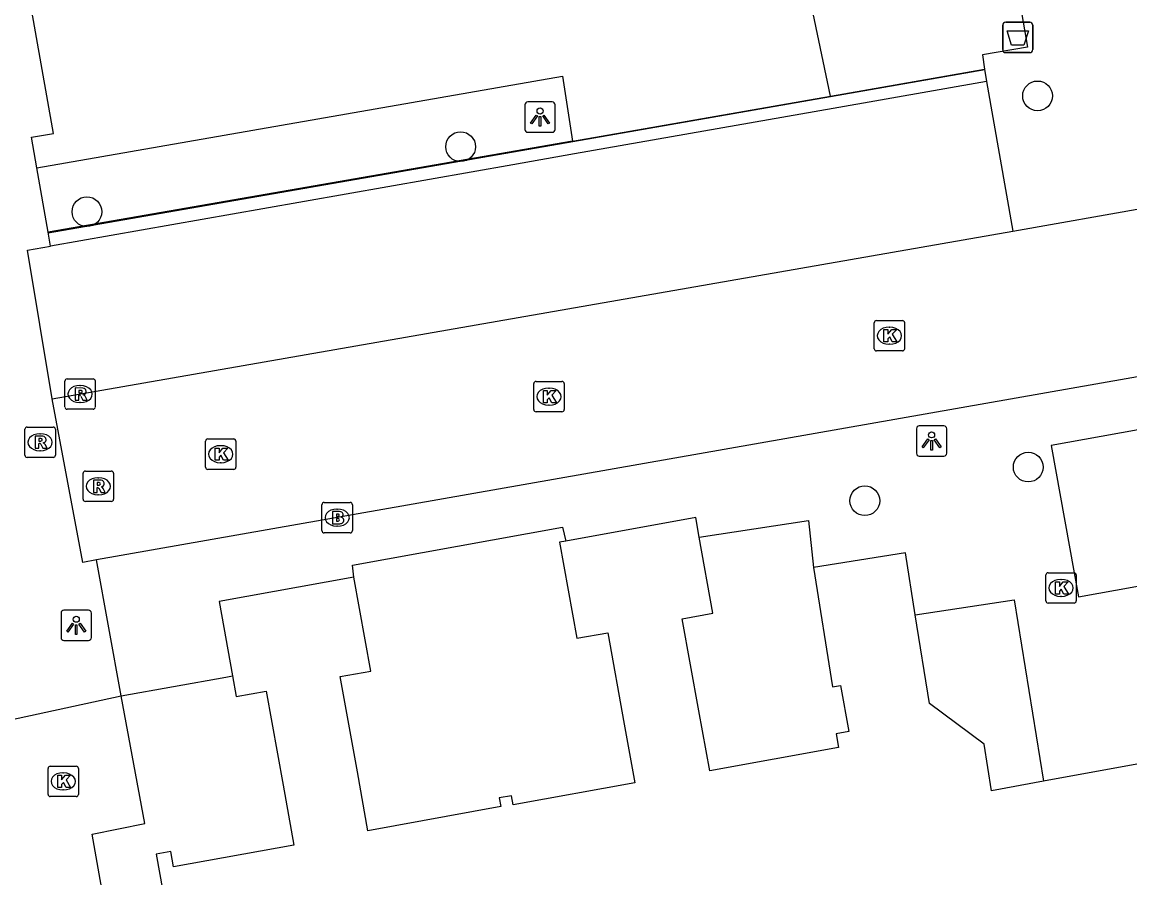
# Model space of a CAD drawing. Extents: x 157793 to 159380, y 380882 to 382313.
# Drawn here: x 158566.06 to 158602.49, y 381442.29 to 381470.42 of the extents above; entities that cross this region are included whole.
import ezdxf

# ---------------------------------------------------------------- set-up
doc = ezdxf.new("R2010")
doc.units = 0
for name, color, linetype in [('IMGEO_Afvalbak', 7, 'Continuous'), ('IMGEO_Boom', 7, 'Continuous'), ('IMGEO_Brandkraan', 7, 'Continuous'), ('IMGEO_Groenvoorziening', 7, 'Continuous'), ('IMGEO_Haag', 7, 'Continuous'), ('IMGEO_Hek', 7, 'Continuous'), ('IMGEO_Kolk', 7, 'Continuous'), ('IMGEO_Lichtpunt', 7, 'Continuous'), ('IMGEO_Pand', 7, 'Continuous'), ('IMGEO_Parkeervlak_open', 7, 'Continuous'), ('IMGEO_Rijbaan_lokaal_open', 7, 'Continuous'), ('IMGEO_Rioolput', 7, 'Continuous'), ('IMGEO_Voetpad_open', 7, 'Continuous')]:
    doc.layers.add(name, color=color, linetype=linetype)

msp = doc.modelspace()

# ---------------------------------------------------------------- linework, layer by layer
at = {"layer": 'IMGEO_Afvalbak'}
for p, q in [((158598.308, 381469.516), (158598.308, 381470.316)), ((158598.308, 381470.316), (158598.308, 381469.516)), ((158598.408, 381470.416), (158599.198, 381470.416)), ((158599.198, 381470.416), (158598.408, 381470.416)), ((158599.298, 381470.316), (158599.298, 381469.516)), ((158599.298, 381469.516), (158599.298, 381470.316)), ((158599.198, 381469.416), (158598.408, 381469.416)), ((158598.408, 381469.416), (158599.198, 381469.416))]:
    msp.add_line(p, q, dxfattribs=at)
msp.add_lwpolyline([(158598.451, 381470.13), (158599.155, 381470.13), (158599.006, 381469.66), (158598.6, 381469.66), (158598.451, 381470.13)], dxfattribs=at)
for centre, start, end in [((158598.408, 381470.316), 90, 180), ((158598.408, 381470.316), 90, 180), ((158599.198, 381470.316), 0, 90), ((158599.198, 381470.316), 360, 90), ((158598.408, 381469.516), 180, 270), ((158598.408, 381469.516), 180, 270), ((158599.198, 381469.516), 270, 0), ((158599.198, 381469.516), 270, 0)]:
    msp.add_arc(centre, 0.1, start, end, dxfattribs=at)
at = {"layer": 'IMGEO_Boom'}
for centre in [(158599.453, 381467.994), (158580.478, 381466.325), (158568.188, 381464.188), (158599.146, 381455.794), (158593.771, 381454.688)]:
    msp.add_circle(centre, 0.489, dxfattribs=at)
at = {"layer": 'IMGEO_Brandkraan'}
for p, q in [((158575.917, 381453.705), (158575.917, 381454.557)), ((158575.992, 381454.631), (158576.844, 381454.631)), ((158576.918, 381454.557), (158576.918, 381453.705)), ((158576.405, 381454.411), (158576.43, 381454.411)), ((158576.428, 381453.851), (158576.403, 381453.851)), ((158576.844, 381453.631), (158575.992, 381453.631))]:
    msp.add_line(p, q, dxfattribs=at)
for points in [[(158575.917, 381453.705), (158575.917, 381454.557)], [(158575.992, 381454.631), (158576.844, 381454.631)], [(158576.918, 381454.557), (158576.918, 381453.705)], [(158576.265, 381454.331), (158576.265, 381453.931), (158576.478, 381453.931)], [(158576.496, 381454.331), (158576.265, 381454.331)], [(158576.444, 381454.25), (158576.39, 381454.25), (158576.39, 381454.174)], [(158576.39, 381454.174), (158576.443, 381454.174)], [(158576.452, 381454.098), (158576.39, 381454.098), (158576.39, 381454.017)], [(158576.39, 381454.017), (158576.452, 381454.017)], [(158576.844, 381453.631), (158575.992, 381453.631)]]:
    msp.add_lwpolyline(points, dxfattribs=at)
for centre, radius, start, end in [((158575.994, 381454.555), 0.0765, 91.552, 178.448), ((158575.994, 381454.555), 0.0765, 91.552, 178.448), ((158576.842, 381454.555), 0.0765, 1.552, 88.448), ((158576.842, 381454.555), 0.0765, 1.552, 88.448), ((158576.445, 381454.212), 0.0379, 267.8285, 90.9355), ((158576.5, 381454.186), 0.145, 59.4692, 91.5367), ((158576.525, 381454.233), 0.0922, 285.5137, 58.1501), ((158576.453, 381454.057), 0.0404, 269.8759, 90.5077), ((158576.484, 381454.182), 0.251, 268.6676, 293.5347), ((158576.53, 381454.041), 0.105, 301.3115, 78.989), ((158575.994, 381453.707), 0.0765, 181.552, 268.448), ((158575.994, 381453.707), 0.0765, 181.552, 268.448), ((158576.842, 381453.707), 0.0765, 271.552, 358.448), ((158576.842, 381453.707), 0.0765, 271.552, 358.448)]:
    msp.add_arc(centre, radius, start, end, dxfattribs=at)
for centre, major_axis, ratio, start_param, end_param in [((158576.404, 381454.131), (-0.387, 0.002), 0.722429, 4.712389, 7.853982), ((158576.429, 381454.131), (-0.39, 0.002), 0.717154, 1.570796, 4.712389)]:
    msp.add_ellipse(centre, major_axis=major_axis, ratio=ratio, start_param=start_param, end_param=end_param, dxfattribs=at)
at = {"layer": 'IMGEO_Groenvoorziening'}
for points in [[(158592.642, 381467.987), (158591.977, 381471.188)], [(158566.541, 381465.631), (158583.831, 381468.646), (158584.161, 381466.508)]]:
    msp.add_lwpolyline(points, dxfattribs=at)
at = {"layer": 'IMGEO_Haag'}
for points in [[(158592.642, 381467.987), (158597.712, 381468.874)], [(158584.161, 381466.508), (158592.642, 381467.987)], [(158584.161, 381466.508), (158566.908, 381463.51)]]:
    msp.add_lwpolyline(points, dxfattribs=at)
at = {"layer": 'IMGEO_Hek'}
for points in [[(158592.644, 381467.971), (158597.714, 381468.858)], [(158584.163, 381466.492), (158592.644, 381467.971)], [(158566.91, 381463.494), (158584.163, 381466.492)]]:
    msp.add_lwpolyline(points, dxfattribs=at)
at = {"layer": 'IMGEO_Kolk'}
for p, q in [((158594.081, 381459.685), (158594.081, 381460.537)), ((158594.156, 381460.611), (158595.008, 381460.611)), ((158594.569, 381460.391), (158594.594, 381460.391)), ((158595.082, 381460.537), (158595.082, 381459.685)), ((158594.592, 381459.831), (158594.567, 381459.831)), ((158595.008, 381459.611), (158594.156, 381459.611)), ((158582.958, 381458.609), (158583.81, 381458.609)), ((158582.883, 381457.683), (158582.883, 381458.535)), ((158583.371, 381458.389), (158583.396, 381458.389)), ((158583.884, 381458.535), (158583.884, 381457.683)), ((158583.394, 381457.829), (158583.369, 381457.829)), ((158583.81, 381457.609), (158582.958, 381457.609)), ((158572.088, 381455.791), (158572.088, 381456.643)), ((158572.163, 381456.717), (158573.015, 381456.717)), ((158572.576, 381456.497), (158572.601, 381456.497)), ((158573.089, 381456.643), (158573.089, 381455.791)), ((158573.015, 381455.717), (158572.163, 381455.717)), ((158572.599, 381455.937), (158572.574, 381455.937)), ((158599.726, 381451.395), (158599.726, 381452.247)), ((158599.801, 381452.321), (158600.653, 381452.321)), ((158600.214, 381452.101), (158600.239, 381452.101)), ((158600.727, 381452.247), (158600.727, 381451.395)), ((158600.653, 381451.321), (158599.801, 381451.321)), ((158600.237, 381451.541), (158600.212, 381451.541)), ((158566.907, 381445.036), (158566.907, 381445.888)), ((158566.982, 381445.962), (158567.834, 381445.962)), ((158567.908, 381445.888), (158567.908, 381445.036)), ((158567.395, 381445.742), (158567.42, 381445.742)), ((158567.418, 381445.182), (158567.393, 381445.182)), ((158567.834, 381444.962), (158566.982, 381444.962))]:
    msp.add_line(p, q, dxfattribs=at)
for points in [[(158594.081, 381459.685), (158594.081, 381460.537)], [(158594.156, 381460.611), (158595.008, 381460.611)], [(158595.082, 381460.537), (158595.082, 381459.685)], [(158594.402, 381460.311), (158594.525, 381460.311), (158594.525, 381460.16), (158594.655, 381460.311), (158594.819, 381460.311), (158594.673, 381460.16), (158594.826, 381459.911), (158594.674, 381459.911), (158594.589, 381460.075), (158594.525, 381460.008), (158594.525, 381459.911), (158594.402, 381459.911), (158594.402, 381460.311)], [(158595.008, 381459.611), (158594.156, 381459.611)], [(158582.958, 381458.609), (158583.81, 381458.609)], [(158582.883, 381457.683), (158582.883, 381458.535)], [(158583.204, 381458.309), (158583.327, 381458.309), (158583.327, 381458.158), (158583.457, 381458.309), (158583.621, 381458.309), (158583.475, 381458.158), (158583.628, 381457.909), (158583.476, 381457.909), (158583.391, 381458.073), (158583.327, 381458.006), (158583.327, 381457.909), (158583.204, 381457.909), (158583.204, 381458.309)], [(158583.884, 381458.535), (158583.884, 381457.683)], [(158583.81, 381457.609), (158582.958, 381457.609)], [(158572.088, 381455.791), (158572.088, 381456.643)], [(158572.163, 381456.717), (158573.015, 381456.717)], [(158572.409, 381456.417), (158572.532, 381456.417), (158572.532, 381456.266), (158572.662, 381456.417), (158572.826, 381456.417), (158572.68, 381456.266), (158572.833, 381456.017), (158572.681, 381456.017), (158572.596, 381456.181), (158572.532, 381456.114), (158572.532, 381456.017), (158572.409, 381456.017), (158572.409, 381456.417)], [(158573.089, 381456.643), (158573.089, 381455.791)], [(158573.015, 381455.717), (158572.163, 381455.717)], [(158599.726, 381451.395), (158599.726, 381452.247)], [(158599.801, 381452.321), (158600.653, 381452.321)], [(158600.047, 381452.021), (158600.17, 381452.021), (158600.17, 381451.87), (158600.3, 381452.021), (158600.464, 381452.021), (158600.318, 381451.87), (158600.471, 381451.621), (158600.319, 381451.621), (158600.234, 381451.785), (158600.17, 381451.718), (158600.17, 381451.621), (158600.047, 381451.621), (158600.047, 381452.021)], [(158600.727, 381452.247), (158600.727, 381451.395)], [(158600.653, 381451.321), (158599.801, 381451.321)], [(158566.907, 381445.036), (158566.907, 381445.888)], [(158566.982, 381445.962), (158567.834, 381445.962)], [(158567.908, 381445.888), (158567.908, 381445.036)], [(158567.228, 381445.662), (158567.351, 381445.662), (158567.351, 381445.511), (158567.481, 381445.662), (158567.645, 381445.662), (158567.499, 381445.511), (158567.652, 381445.262), (158567.5, 381445.262), (158567.415, 381445.426), (158567.351, 381445.359), (158567.351, 381445.262), (158567.228, 381445.262), (158567.228, 381445.662)], [(158567.834, 381444.962), (158566.982, 381444.962)]]:
    msp.add_lwpolyline(points, dxfattribs=at)
for centre, start, end in [((158594.158, 381460.535), 91.552, 178.448), ((158594.158, 381460.535), 91.552, 178.448), ((158595.006, 381460.535), 1.552, 88.448), ((158595.006, 381460.535), 1.552, 88.448), ((158594.158, 381459.687), 181.552, 268.448), ((158594.158, 381459.687), 181.552, 268.448), ((158595.006, 381459.687), 271.552, 358.448), ((158595.006, 381459.687), 271.552, 358.448), ((158582.96, 381458.533), 91.552, 178.448), ((158582.96, 381458.533), 91.552, 178.448), ((158583.808, 381458.533), 1.552, 88.448), ((158583.808, 381458.533), 1.552, 88.448), ((158582.96, 381457.685), 181.552, 268.448), ((158582.96, 381457.685), 181.552, 268.448), ((158583.808, 381457.685), 271.552, 358.448), ((158583.808, 381457.685), 271.552, 358.448), ((158572.165, 381456.641), 91.552, 178.448), ((158572.165, 381456.641), 91.552, 178.448), ((158573.013, 381456.641), 1.552, 88.448), ((158573.013, 381456.641), 1.552, 88.448), ((158572.165, 381455.793), 181.552, 268.448), ((158572.165, 381455.793), 181.552, 268.448), ((158573.013, 381455.793), 271.552, 358.448), ((158573.013, 381455.793), 271.552, 358.448), ((158599.803, 381452.245), 91.552, 178.448), ((158599.803, 381452.245), 91.552, 178.448), ((158600.651, 381452.245), 1.552, 88.448), ((158600.651, 381452.245), 1.552, 88.448), ((158599.803, 381451.397), 181.552, 268.448), ((158599.803, 381451.397), 181.552, 268.448), ((158600.651, 381451.397), 271.552, 358.448), ((158600.651, 381451.397), 271.552, 358.448), ((158566.984, 381445.886), 91.552, 178.448), ((158566.984, 381445.886), 91.552, 178.448), ((158567.832, 381445.886), 1.552, 88.448), ((158567.832, 381445.886), 1.552, 88.448), ((158566.984, 381445.038), 181.552, 268.448), ((158566.984, 381445.038), 181.552, 268.448), ((158567.832, 381445.038), 271.552, 358.448), ((158567.832, 381445.038), 271.552, 358.448)]:
    msp.add_arc(centre, 0.0765, start, end, dxfattribs=at)
for centre, major_axis, ratio, start_param, end_param in [((158594.568, 381460.111), (-0.387, 0.002), 0.722429, 4.712389, 7.853982), ((158594.593, 381460.111), (-0.39, 0.002), 0.717154, 1.570796, 4.712389), ((158583.37, 381458.109), (-0.387, 0.002), 0.722429, 4.712389, 7.853982), ((158583.395, 381458.109), (-0.39, 0.002), 0.717154, 1.570796, 4.712389), ((158572.575, 381456.217), (-0.387, 0.002), 0.722429, 4.712389, 7.853982), ((158572.6, 381456.217), (-0.39, 0.002), 0.717154, 1.570796, 4.712389), ((158600.213, 381451.821), (-0.387, 0.002), 0.722429, 4.712389, 7.853982), ((158600.238, 381451.821), (-0.39, 0.002), 0.717154, 1.570796, 4.712389), ((158567.394, 381445.462), (-0.387, 0.002), 0.722429, 4.712389, 7.853982), ((158567.419, 381445.462), (-0.39, 0.002), 0.717154, 1.570796, 4.712389)]:
    msp.add_ellipse(centre, major_axis=major_axis, ratio=ratio, start_param=start_param, end_param=end_param, dxfattribs=at)
at = {"layer": 'IMGEO_Lichtpunt'}
for p, q in [((158582.59, 381467.7), (158582.59, 381466.893)), ((158582.59, 381467.7), (158582.59, 381466.893)), ((158583.492, 381467.795), (158582.684, 381467.795)), ((158583.492, 381467.795), (158582.684, 381467.795)), ((158583.586, 381466.893), (158583.586, 381467.7)), ((158583.586, 381466.893), (158583.586, 381467.7)), ((158582.684, 381466.799), (158583.492, 381466.799)), ((158582.684, 381466.799), (158583.492, 381466.799)), ((158596.372, 381457.149), (158595.564, 381457.149)), ((158596.372, 381457.149), (158595.564, 381457.149)), ((158595.47, 381457.054), (158595.47, 381456.247)), ((158595.47, 381457.054), (158595.47, 381456.247)), ((158596.466, 381456.247), (158596.466, 381457.054)), ((158596.466, 381456.247), (158596.466, 381457.054)), ((158595.564, 381456.153), (158596.372, 381456.153)), ((158595.564, 381456.153), (158596.372, 381456.153)), ((158567.336, 381450.994), (158567.336, 381450.187)), ((158567.336, 381450.994), (158567.336, 381450.187)), ((158568.238, 381451.089), (158567.43, 381451.089)), ((158568.238, 381451.089), (158567.43, 381451.089)), ((158568.332, 381450.187), (158568.332, 381450.994)), ((158568.332, 381450.187), (158568.332, 381450.994)), ((158567.43, 381450.093), (158568.238, 381450.093)), ((158567.43, 381450.093), (158568.238, 381450.093))]:
    msp.add_line(p, q, dxfattribs=at)
for points in [[(158582.964, 381467.364), (158583.003, 381467.336), (158582.815, 381467.074), (158582.777, 381467.101), (158582.964, 381467.364)], [(158583.066, 381467.316), (158583.113, 381467.316), (158583.113, 381466.994), (158583.066, 381466.994), (158583.066, 381467.316)], [(158583.176, 381467.336), (158583.214, 381467.363), (158583.401, 381467.101), (158583.362, 381467.073), (158583.176, 381467.336)], [(158595.844, 381456.718), (158595.883, 381456.69), (158595.695, 381456.428), (158595.657, 381456.455), (158595.844, 381456.718)], [(158595.946, 381456.67), (158595.993, 381456.67), (158595.993, 381456.348), (158595.946, 381456.348), (158595.946, 381456.67)], [(158596.056, 381456.69), (158596.094, 381456.717), (158596.281, 381456.455), (158596.242, 381456.427), (158596.056, 381456.69)], [(158567.71, 381450.658), (158567.749, 381450.63), (158567.561, 381450.368), (158567.523, 381450.395), (158567.71, 381450.658)], [(158567.812, 381450.61), (158567.859, 381450.61), (158567.859, 381450.288), (158567.812, 381450.288), (158567.812, 381450.61)], [(158567.922, 381450.63), (158567.96, 381450.657), (158568.147, 381450.395), (158568.108, 381450.367), (158567.922, 381450.63)]]:
    msp.add_lwpolyline(points, dxfattribs=at)
for centre in [(158583.089, 381467.498), (158595.969, 381456.852), (158567.835, 381450.792)]:
    msp.add_circle(centre, 0.0994, dxfattribs=at)
for centre, start, end in [((158582.684, 381467.7), 90, 180), ((158582.684, 381467.7), 90, 180), ((158583.492, 381467.7), 0, 90), ((158583.492, 381467.7), 0, 90), ((158582.684, 381466.893), 180, 270), ((158582.684, 381466.893), 180, 270), ((158583.492, 381466.893), 270, 0), ((158583.492, 381466.893), 270, 360), ((158595.564, 381457.054), 90, 180), ((158595.564, 381457.054), 90, 180), ((158596.372, 381457.054), 0, 90), ((158596.372, 381457.054), 0, 90), ((158595.564, 381456.247), 180, 270), ((158595.564, 381456.247), 180, 270), ((158596.372, 381456.247), 270, 0), ((158596.372, 381456.247), 270, 360), ((158567.43, 381450.994), 90, 180), ((158567.43, 381450.994), 90, 180), ((158568.238, 381450.994), 0, 90), ((158568.238, 381450.994), 0, 90), ((158567.43, 381450.187), 180, 270), ((158567.43, 381450.187), 180, 270), ((158568.238, 381450.187), 270, 0), ((158568.238, 381450.187), 270, 360)]:
    msp.add_arc(centre, 0.0946, start, end, dxfattribs=at)
at = {"layer": 'IMGEO_Pand'}
for points in [[(158588.327, 381453.485), (158588.21, 381454.132), (158583.933, 381453.359)], [(158592.081, 381452.488), (158592.706, 381448.567), (158592.967, 381448.614), (158593.241, 381447.098), (158592.829, 381447.024), (158592.911, 381446.57), (158588.669, 381445.803), (158588.311, 381447.781), (158587.764, 381450.806), (158588.778, 381450.99), (158588.327, 381453.485)], [(158583.933, 381453.359), (158583.725, 381453.321), (158584.296, 381450.165), (158585.315, 381450.35), (158585.859, 381447.342), (158586.208, 381445.411), (158582.205, 381444.687), (158582.15, 381444.991), (158581.747, 381444.918), (158581.799, 381444.632), (158577.43, 381443.841), (158577.081, 381445.772), (158576.514, 381448.907), (158577.522, 381449.09), (158576.964, 381452.177)], [(158595.429, 381450.932), (158595.104, 381452.97), (158592.081, 381452.488)], [(158576.964, 381452.177), (158572.533, 381451.376), (158572.976, 381448.929)], [(158599.653, 381445.465), (158597.942, 381445.151), (158597.692, 381446.684), (158595.894, 381448.022), (158595.429, 381450.932)], [(158572.976, 381448.929), (158573.099, 381448.248), (158574.081, 381448.426), (158574.64, 381445.336), (158574.996, 381443.365), (158571.033, 381442.649), (158570.942, 381443.154), (158570.462, 381443.067), (158572.464, 381431.995)], [(158616.03, 381448.473), (158604.531, 381446.358), (158599.653, 381445.465)]]:
    msp.add_lwpolyline(points, dxfattribs=at)
at = {"layer": 'IMGEO_Parkeervlak_open'}
msp.add_lwpolyline([(158597.777, 381468.472), (158592.726, 381467.583), (158584.226, 381466.088), (158582.191, 381465.73), (158573.968, 381464.284), (158566.986, 381463.056)], dxfattribs=at)
at = {"layer": 'IMGEO_Rijbaan_lokaal_open'}
for points in [[(158598.635, 381463.543), (158607.562, 381465.127)], [(158567.042, 381458.033), (158598.635, 381463.543)], [(158613.778, 381460.701), (158568.498, 381452.739)], [(158568.498, 381452.739), (158568.057, 381452.661), (158567.042, 381458.033)]]:
    msp.add_lwpolyline(points, dxfattribs=at)
at = {"layer": 'IMGEO_Rioolput'}
for p, q in [((158567.462, 381457.768), (158567.462, 381458.62)), ((158567.537, 381458.694), (158568.389, 381458.694)), ((158568.463, 381458.62), (158568.463, 381457.768)), ((158567.95, 381458.474), (158567.975, 381458.474)), ((158567.973, 381457.914), (158567.948, 381457.914)), ((158568.389, 381457.694), (158567.537, 381457.694)), ((158566.222, 381457.11), (158567.074, 381457.11)), ((158566.147, 381456.184), (158566.147, 381457.036)), ((158566.635, 381456.89), (158566.66, 381456.89)), ((158567.148, 381457.036), (158567.148, 381456.184)), ((158567.074, 381456.11), (158566.222, 381456.11)), ((158566.658, 381456.33), (158566.633, 381456.33)), ((158568.136, 381455.662), (158568.988, 381455.662)), ((158568.061, 381454.736), (158568.061, 381455.588)), ((158568.549, 381455.442), (158568.574, 381455.442)), ((158569.062, 381455.588), (158569.062, 381454.736)), ((158568.988, 381454.662), (158568.136, 381454.662)), ((158568.572, 381454.882), (158568.547, 381454.882))]:
    msp.add_line(p, q, dxfattribs=at)
for points in [[(158567.462, 381457.768), (158567.462, 381458.62)], [(158567.537, 381458.694), (158568.389, 381458.694)], [(158568.463, 381458.62), (158568.463, 381457.768)], [(158568.051, 381458.392), (158567.799, 381458.394), (158567.799, 381457.994)], [(158567.977, 381458.313), (158567.923, 381458.313), (158567.923, 381458.232)], [(158567.923, 381458.232), (158567.975, 381458.232)], [(158567.799, 381457.994), (158567.923, 381457.994), (158567.923, 381458.156), (158567.934, 381458.156)], [(158567.981, 381458.127), (158568.052, 381457.994), (158568.192, 381457.994), (158568.127, 381458.12)], [(158568.389, 381457.694), (158567.537, 381457.694)], [(158566.222, 381457.11), (158567.074, 381457.11)], [(158566.147, 381456.184), (158566.147, 381457.036)], [(158566.736, 381456.808), (158566.484, 381456.81), (158566.484, 381456.41)], [(158567.148, 381457.036), (158567.148, 381456.184)], [(158566.484, 381456.41), (158566.608, 381456.41), (158566.608, 381456.572), (158566.619, 381456.572)], [(158566.662, 381456.729), (158566.608, 381456.729), (158566.608, 381456.648)], [(158566.608, 381456.648), (158566.66, 381456.648)], [(158566.666, 381456.543), (158566.737, 381456.41), (158566.877, 381456.41), (158566.812, 381456.536)], [(158567.074, 381456.11), (158566.222, 381456.11)], [(158568.136, 381455.662), (158568.988, 381455.662)], [(158568.061, 381454.736), (158568.061, 381455.588)], [(158568.65, 381455.36), (158568.398, 381455.362), (158568.398, 381454.962)], [(158568.576, 381455.281), (158568.522, 381455.281), (158568.522, 381455.2)], [(158569.062, 381455.588), (158569.062, 381454.736)], [(158568.398, 381454.962), (158568.522, 381454.962), (158568.522, 381455.124), (158568.533, 381455.124)], [(158568.522, 381455.2), (158568.574, 381455.2)], [(158568.58, 381455.095), (158568.651, 381454.962), (158568.791, 381454.962), (158568.726, 381455.088)], [(158568.988, 381454.662), (158568.136, 381454.662)]]:
    msp.add_lwpolyline(points, dxfattribs=at)
for centre, radius, start, end in [((158567.539, 381458.618), 0.0765, 91.552, 178.448), ((158567.539, 381458.618), 0.0765, 91.552, 178.448), ((158568.387, 381458.618), 0.0765, 1.552, 88.448), ((158568.387, 381458.618), 0.0765, 1.552, 88.448), ((158567.959, 381458.421), 0.19, 274.7715, 282.9687), ((158567.983, 381458.217), 0.0964, 77.0061, 93.1865), ((158567.997, 381458.274), 0.0378, 276.6634, 79.6772), ((158568.05, 381458.282), 0.109, 350.3612, 89.416), ((158568.048, 381458.282), 0.112, 277.5842, 350.9817), ((158567.933, 381458.103), 0.0533, 26.0293, 88.6989), ((158568.032, 381458.067), 0.108, 29.5134, 73.7905), ((158567.539, 381457.77), 0.0765, 181.552, 268.448), ((158567.539, 381457.77), 0.0765, 181.552, 268.448), ((158568.387, 381457.77), 0.0765, 271.552, 358.448), ((158568.387, 381457.77), 0.0765, 271.552, 358.448), ((158566.224, 381457.034), 0.0765, 91.552, 178.448), ((158566.224, 381457.034), 0.0765, 91.552, 178.448), ((158567.072, 381457.034), 0.0765, 1.552, 88.448), ((158567.072, 381457.034), 0.0765, 1.552, 88.448), ((158566.735, 381456.698), 0.109, 350.3612, 89.416), ((158566.618, 381456.519), 0.0533, 26.0293, 88.6989), ((158566.644, 381456.837), 0.19, 274.7715, 282.9687), ((158566.668, 381456.633), 0.0964, 77.0061, 93.1865), ((158566.682, 381456.69), 0.0378, 276.6634, 79.6772), ((158566.733, 381456.698), 0.112, 277.5842, 350.9817), ((158566.717, 381456.483), 0.108, 29.5134, 73.7905), ((158566.224, 381456.186), 0.0765, 181.552, 268.448), ((158566.224, 381456.186), 0.0765, 181.552, 268.448), ((158567.072, 381456.186), 0.0765, 271.552, 358.448), ((158567.072, 381456.186), 0.0765, 271.552, 358.448), ((158568.138, 381455.586), 0.0765, 91.552, 178.448), ((158568.138, 381455.586), 0.0765, 91.552, 178.448), ((158568.986, 381455.586), 0.0765, 1.552, 88.448), ((158568.986, 381455.586), 0.0765, 1.552, 88.448), ((158568.582, 381455.185), 0.0964, 77.0061, 93.1865), ((158568.596, 381455.242), 0.0378, 276.6634, 79.6772), ((158568.649, 381455.25), 0.109, 350.3612, 89.416), ((158568.532, 381455.071), 0.0533, 26.0293, 88.6989), ((158568.558, 381455.389), 0.19, 274.7715, 282.9687), ((158568.647, 381455.25), 0.112, 277.5842, 350.9817), ((158568.631, 381455.035), 0.108, 29.5134, 73.7905), ((158568.138, 381454.738), 0.0765, 181.552, 268.448), ((158568.138, 381454.738), 0.0765, 181.552, 268.448), ((158568.986, 381454.738), 0.0765, 271.552, 358.448), ((158568.986, 381454.738), 0.0765, 271.552, 358.448)]:
    msp.add_arc(centre, radius, start, end, dxfattribs=at)
for centre, major_axis, ratio, start_param, end_param in [((158567.949, 381458.194), (-0.387, 0.002), 0.722429, 4.712389, 7.853982), ((158567.974, 381458.194), (-0.39, 0.002), 0.717154, 1.570796, 4.712389), ((158566.634, 381456.61), (-0.387, 0.002), 0.722429, 4.712389, 7.853982), ((158566.659, 381456.61), (-0.39, 0.002), 0.717154, 1.570796, 4.712389), ((158568.548, 381455.162), (-0.387, 0.002), 0.722429, 4.712389, 7.853982), ((158568.573, 381455.162), (-0.39, 0.002), 0.717154, 1.570796, 4.712389)]:
    msp.add_ellipse(centre, major_axis=major_axis, ratio=ratio, start_param=start_param, end_param=end_param, dxfattribs=at)
at = {"layer": 'IMGEO_Voetpad_open'}
for points in [[(158566.541, 381465.631), (158566.368, 381466.635), (158567.085, 381466.757), (158566.308, 381471.158), (158565.718, 381474.503), (158564.472, 381481.566)], [(158597.678, 381477.974), (158598.585, 381472.71), (158599.12, 381469.601), (158597.637, 381469.342), (158597.712, 381468.874)], [(158597.712, 381468.874), (158597.777, 381468.472)], [(158597.777, 381468.472), (158598.635, 381463.543)], [(158566.908, 381463.51), (158566.541, 381465.631)], [(158566.986, 381463.056), (158566.908, 381463.51)], [(158567.042, 381458.033), (158566.237, 381462.923), (158566.986, 381463.056)], [(158600.794, 381451.529), (158613.214, 381453.76), (158612.32, 381458.736), (158599.9, 381456.505), (158600.794, 381451.529)], [(158588.327, 381453.485), (158591.924, 381454.042), (158592.081, 381452.488)], [(158576.964, 381452.177), (158576.92, 381452.565), (158583.825, 381453.814), (158583.933, 381453.359)], [(158569.31, 381448.272), (158568.498, 381452.739)], [(158595.429, 381450.932), (158598.682, 381451.428), (158599.653, 381445.465)], [(158569.31, 381448.272), (158572.76, 381448.89), (158572.976, 381448.929)], [(158565.007, 381447.338), (158569.31, 381448.272)], [(158603.708, 381434.507), (158604.726, 381429.565), (158580.335, 381425.092), (158580.41, 381424.683), (158573.264, 381423.363), (158571.616, 381425.307), (158568.364, 381443.732), (158570.092, 381444.076), (158569.31, 381448.272)]]:
    msp.add_lwpolyline(points, dxfattribs=at)

doc.saveas('drawing.dxf')
